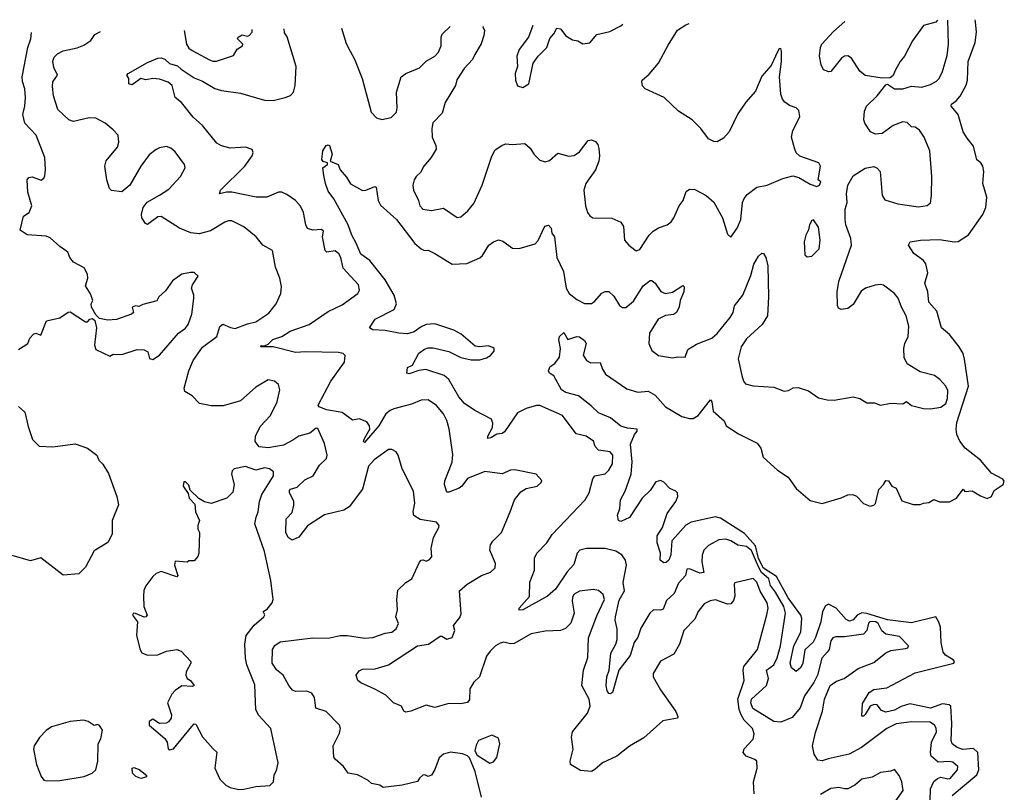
# Model space of a CAD drawing. Extents: x 2199565 to 2323334, y 894172 to 1018966.
# Tile 439 of 440: x 2310892 to 2316614, y 1014394 to 1018887. Entities that reach past the tile are written whole.
import ezdxf

# ---------------------------------------------------------------- set-up
doc = ezdxf.new("R2010")
doc.units = 0

msp = doc.modelspace()

# ---------------------------------------------------------------- linework, layer by layer
at = {"layer": '0CON10XD'}
for points in [[(2313709.2, 1016490.8), (2313695, 1016480.6), (2313665, 1016476.7), (2313630, 1016455), (2313612.5, 1016452.5), (2313612.5, 1016465), (2313640, 1016515), (2313641.7, 1016541.7), (2313634.1, 1016564.1), (2313536, 1016615), (2313477.1, 1016655), (2313443.3, 1016693.3), (2313385, 1016794), (2313358.5, 1016818.5), (2313253, 1016853), (2313212.1, 1016847.9), (2313155, 1016827.8), (2313140.9, 1016830.9), (2313145, 1016864.2), (2313175, 1016878.8), (2313212.1, 1016947.9), (2313245, 1016972), (2313265, 1016978.6), (2313295, 1016979.4), (2313385, 1016957.7), (2313455, 1016923.1), (2313515, 1016909.5), (2313565, 1016909.4), (2313605, 1016920), (2313628.8, 1016935), (2313649.7, 1016960.3), (2313649.2, 1016975), (2313641.7, 1016981.7), (2313615, 1016990), (2313565, 1016984.2), (2313538.8, 1016988.8), (2313457.9, 1017057.9), (2313415, 1017082.2), (2313305, 1017118.7), (2313255, 1017114.6), (2313225, 1017101.8), (2313185, 1017071.2), (2313145, 1017061.2), (2313095, 1017063.9), (2313015, 1017079.8), (2312943.4, 1017083.4), (2312923.8, 1017095), (2312957.5, 1017145), (2313068.5, 1017201.5), (2313082.2, 1017235), (2313067.9, 1017285), (2313015.9, 1017375), (2312926.6, 1017486.6), (2312873.7, 1017523.7), (2312848.1, 1017588.1), (2312821.5, 1017635), (2312801, 1017695), (2312718.1, 1017845), (2312685, 1017890), (2312668.5, 1017935), (2312660.2, 1017980.2), (2312654.2, 1018025.8), (2312680, 1018045), (2312680, 1018055), (2312655, 1018062.5), (2312647.5, 1018075), (2312653.3, 1018125), (2312672.5, 1018155), (2312685, 1018160), (2312692.5, 1018155), (2312708.6, 1018105), (2312696.7, 1018065), (2312743.3, 1018045), (2312754.2, 1018014.2), (2312791.4, 1017971.4), (2312815, 1017931.9), (2312885, 1017893.8), (2312903.3, 1017895), (2312955, 1017916.7), (2312963, 1017913), (2312975.5, 1017835), (2312989.1, 1017809.1), (2313081.1, 1017725), (2313188.9, 1017585), (2313225, 1017554.2), (2313245, 1017545.8), (2313265, 1017546), (2313305, 1017527.5), (2313405, 1017464.6), (2313491.1, 1017468.9), (2313566.9, 1017503.1), (2313580.6, 1017515), (2313618.8, 1017575), (2313645, 1017596.2), (2313675, 1017606.2), (2313699.7, 1017599.7), (2313755, 1017558.8), (2313795, 1017557.1), (2313887, 1017583), (2313905, 1017604), (2313944, 1017686), (2313965, 1017691.4), (2313981.4, 1017675), (2313983.8, 1017645), (2313999.2, 1017625), (2314014.3, 1017505), (2314052.7, 1017422.7), (2314066.9, 1017325), (2314085.8, 1017295), (2314130.2, 1017260.2), (2314175, 1017237.5), (2314215, 1017237.1), (2314232.1, 1017247.9), (2314275, 1017297.5), (2314295, 1017305.8), (2314315, 1017305.8), (2314345, 1017280), (2314378, 1017225), (2314395, 1017214.4), (2314415, 1017214.4), (2314458.8, 1017251.2), (2314515, 1017340), (2314555, 1017370), (2314565, 1017370), (2314585.5, 1017355.5), (2314617, 1017307), (2314644.3, 1017295.7), (2314685, 1017302.5), (2314745, 1017341.2), (2314754, 1017334), (2314751.1, 1017305), (2314730, 1017255), (2314725, 1017217.5), (2314709.2, 1017185), (2314692, 1017172), (2314645, 1017167.8), (2314602.9, 1017145), (2314551.1, 1017065), (2314548, 1017005), (2314565, 1016962.5), (2314605, 1016933.8), (2314685, 1016920), (2314717, 1016927), (2314760, 1016925), (2314775, 1016970), (2314825, 1017000), (2314915, 1017035.6), (2314945, 1017062.7), (2315020.4, 1017155), (2315037.3, 1017185), (2315046.5, 1017223.5), (2315095.3, 1017284.7), (2315140.6, 1017399.4), (2315158.6, 1017465), (2315185, 1017512.5), (2315205, 1017530), (2315215, 1017527.5), (2315227.5, 1017505), (2315239.2, 1017455), (2315243.5, 1017275), (2315237.8, 1017165), (2315206.7, 1017115), (2315115, 1017030.5), (2315084.1, 1016985), (2315066.7, 1016915), (2315088.3, 1016818.3), (2315098.6, 1016785), (2315109.7, 1016769.7), (2315155, 1016757.1), (2315275, 1016749.2), (2315335, 1016726.2), (2315359.5, 1016730.5), (2315386.4, 1016746.4), (2315415, 1016748), (2315475, 1016729.2), (2315535, 1016688.8), (2315585, 1016676.2), (2315625.9, 1016674.1), (2315735, 1016693.3), (2315773.6, 1016683.6), (2315815, 1016660), (2315859.3, 1016659.3), (2315895, 1016646.2), (2315955, 1016658), (2316025, 1016652.5), (2316045, 1016666.7), (2316075, 1016644), (2316145, 1016626), (2316185, 1016623.8), (2316245.9, 1016634.1), (2316274.1, 1016655.9), (2316284.3, 1016685), (2316285, 1016730), (2316275, 1016756), (2316238.8, 1016795), (2316207.4, 1016817.4), (2316125, 1016840), (2316049.1, 1016885), (2316032.7, 1016922.7), (2316030.7, 1016975), (2316036.3, 1017003.7), (2316055.5, 1017045), (2316058.5, 1017105), (2316043.5, 1017165), (2316015.5, 1017215), (2315998, 1017268), (2315975.5, 1017295.5), (2315912.4, 1017342.4), (2315895, 1017347.3), (2315863.4, 1017343.4), (2315808, 1017325), (2315781.7, 1017308.3), (2315735, 1017230), (2315705, 1017208), (2315665, 1017201.2), (2315650.5, 1017210.5), (2315643.8, 1017225), (2315642.5, 1017305), (2315652.1, 1017365), (2315725.4, 1017575), (2315722.3, 1017615), (2315692.8, 1017695), (2315688.3, 1017725), (2315689.4, 1017785), (2315701.6, 1017825), (2315696.7, 1017875), (2315703.6, 1017925), (2315735, 1017980), (2315805, 1018024.2), (2315855, 1018033.8), (2315875, 1018023.8), (2315892.5, 1018005), (2315903.2, 1017865), (2315919.7, 1017839.7), (2315995, 1017815.8), (2316115, 1017798.8), (2316165, 1017806.7), (2316185, 1017822.5), (2316191.2, 1017865), (2316192, 1017975), (2316181.1, 1018125), (2316147.5, 1018205), (2316122, 1018245), (2316095, 1018262.5), (2316075, 1018264.3), (2316048.9, 1018288.9), (2316025, 1018292.5), (2315968.9, 1018271.1), (2315905, 1018225.8), (2315865, 1018220.8), (2315835.5, 1018235.5), (2315803.1, 1018285), (2315796.9, 1018305), (2315801.9, 1018355), (2315812.2, 1018385), (2315875, 1018444), (2315925, 1018507.5), (2315935, 1018512.5), (2315975, 1018486), (2316025, 1018485.8), (2316075, 1018501.4), (2316134.4, 1018495.6), (2316185, 1018510), (2316219.8, 1018530.2), (2316235.6, 1018545), (2316254.4, 1018585), (2316280.9, 1018679.1), (2316290.4, 1018745), (2316286.4, 1018885.2)], [(2313584.9, 1018849.7), (2313583.8, 1018845), (2313593.3, 1018825), (2313589.2, 1018795), (2313573, 1018747), (2313536, 1018685), (2313523.8, 1018655), (2313475, 1018603.8), (2313432.6, 1018537.4), (2313424, 1018505), (2313363.6, 1018405), (2313346.7, 1018343.3), (2313293.4, 1018286.6), (2313287.1, 1018255), (2313288.8, 1018205), (2313311.1, 1018155), (2313312.9, 1018135), (2313282.9, 1018085), (2313240.4, 1018035), (2313221.5, 1017998.5), (2313195.8, 1017975), (2313185, 1017956.2), (2313177.1, 1017925), (2313181.4, 1017895), (2313210, 1017835), (2313217.1, 1017805), (2313233.8, 1017785), (2313285, 1017778.5), (2313355, 1017790.8), (2313435, 1017736.2), (2313455, 1017740), (2313495.6, 1017775), (2313531.1, 1017818.9), (2313579.2, 1017925), (2313635.5, 1018094.5), (2313655, 1018131.2), (2313694.3, 1018155.7), (2313715, 1018165.7), (2313755, 1018161.9), (2313827.6, 1018167.6), (2313859.4, 1018139.4), (2313882.6, 1018102.6), (2313915, 1018071.2), (2313945, 1018060.8), (2313970.7, 1018069.3), (2314018.3, 1018111.7), (2314083.4, 1018093.4), (2314115, 1018098.1), (2314145, 1018119.4), (2314195, 1018184.2), (2314215, 1018188.8), (2314239.1, 1018179.1), (2314251.7, 1018161.7), (2314257.8, 1018137.8), (2314261.9, 1018095), (2314257.5, 1018065), (2314237.8, 1018015), (2314181.5, 1017935), (2314170.9, 1017895), (2314180.6, 1017805), (2314192.5, 1017765), (2314205, 1017746.2), (2314222.5, 1017735), (2314332.4, 1017732.4), (2314385, 1017708.8), (2314401.2, 1017685), (2314406.2, 1017605), (2314431.2, 1017575), (2314475, 1017542.5), (2314495, 1017550), (2314550.8, 1017635), (2314572.4, 1017657.6), (2314603.7, 1017676.4), (2314655.3, 1017694.7), (2314678.1, 1017711.9), (2314693.8, 1017735), (2314725.3, 1017804.7), (2314747.1, 1017835), (2314765, 1017888), (2314785, 1017900.8), (2314815, 1017900), (2314882, 1017865), (2314925.5, 1017825.5), (2314975.4, 1017735.4), (2315005, 1017640), (2315025, 1017622.5), (2315061.8, 1017675), (2315082.1, 1017725), (2315091.9, 1017825), (2315101.7, 1017848.3), (2315119.1, 1017870.9), (2315175, 1017914.2), (2315235, 1017925.6), (2315327, 1017963), (2315385, 1017979.4), (2315420.3, 1017970.3), (2315485, 1017930), (2315525, 1017917.5), (2315540, 1017925), (2315546.7, 1017945), (2315532.5, 1017955), (2315545.8, 1018035), (2315536.7, 1018055), (2315425, 1018093.8), (2315405, 1018113.3), (2315396, 1018135), (2315378, 1018205), (2315385, 1018242.5), (2315405.7, 1018284.3), (2315426, 1018325), (2315419.7, 1018359.7), (2315405, 1018373.8), (2315365, 1018388.6), (2315337.6, 1018407.6), (2315324.5, 1018425), (2315314.6, 1018455), (2315306.9, 1018555), (2315319.2, 1018645), (2315320, 1018705), (2315315, 1018720), (2315305, 1018717.5), (2315297.5, 1018705), (2315258.7, 1018621.3), (2315205, 1018558.6), (2315168.1, 1018471.9), (2315111.5, 1018408.5), (2315065, 1018340), (2315015.4, 1018234.6), (2314981.1, 1018198.9), (2314945, 1018176.9), (2314925, 1018178.1), (2314895, 1018194.3), (2314850.8, 1018255), (2314800, 1018305), (2314720, 1018355), (2314638, 1018435), (2314527.5, 1018485), (2314511.7, 1018501.7), (2314506.7, 1018525), (2314510, 1018535), (2314549.6, 1018570.4), (2314604.7, 1018635.3), (2314660.4, 1018739.6), (2314715, 1018825.8), (2314762.6, 1018857.4), (2314783.2, 1018865.7)], [(2316311.8, 1014375), (2316455, 1014495.8), (2316465.3, 1014525), (2316459.9, 1014625), (2316435, 1014648.5), (2316373.4, 1014643.4), (2316340, 1014655), (2316311.2, 1014675), (2316305.3, 1014695), (2316308.6, 1014795), (2316302.5, 1014895), (2316293.4, 1014903.4), (2316255, 1014909.1), (2316185, 1014883.3), (2316065, 1014909.2), (2316015, 1014892.9), (2315975, 1014870.9), (2315925, 1014859.8), (2315900.5, 1014870.5), (2315875, 1014903.3), (2315855, 1014904.6), (2315835, 1014895.6), (2315805, 1014846.7), (2315795, 1014836.7), (2315785, 1014836.2), (2315789.7, 1014910.3), (2315829.1, 1014975), (2315855, 1014992.5), (2315931.5, 1015001.5), (2316095, 1015088.4), (2316320.6, 1015145), (2316323.8, 1015155), (2316317.3, 1015165), (2316271.7, 1015191.7), (2316259, 1015209), (2316247, 1015265), (2316242.3, 1015355), (2316233.8, 1015383.8), (2316215, 1015414.5), (2316075, 1015379.7), (2315935, 1015396.7), (2315815, 1015433.8), (2315785, 1015437.2), (2315758.3, 1015425), (2315735, 1015396.1), (2315715, 1015390), (2315695, 1015398.1), (2315636.3, 1015465), (2315592.4, 1015487.6), (2315575, 1015477.6), (2315557.3, 1015445), (2315547, 1015385), (2315515.7, 1015294.3), (2315503.6, 1015266.4), (2315455, 1015222.7), (2315442.3, 1015145), (2315430.8, 1015119.2), (2315405, 1015096.5), (2315377.9, 1015117.9), (2315370, 1015145), (2315390.6, 1015245), (2315431.7, 1015325), (2315436.5, 1015405), (2315431.6, 1015425), (2315357.8, 1015525), (2315289.1, 1015649.1), (2315215, 1015696.8), (2315185, 1015753), (2315167, 1015827), (2315105, 1015898.4), (2314965, 1015988.8), (2314935, 1015996), (2314794.2, 1015965.8), (2314762.6, 1015947.4), (2314716.5, 1015895), (2314682.6, 1015857.4), (2314676.6, 1015775), (2314665.1, 1015744.9), (2314648.9, 1015731.1), (2314635, 1015728.1), (2314613.5, 1015745), (2314616.7, 1015785), (2314597.1, 1015845), (2314597.1, 1015885), (2314628, 1015935), (2314655.3, 1016015), (2314705, 1016085.5), (2314717.5, 1016115), (2314714.6, 1016135), (2314705, 1016144.6), (2314670.5, 1016160.5), (2314635, 1016197.3), (2314615, 1016207.3), (2314589.5, 1016200.5), (2314555, 1016149.2), (2314508.5, 1016105), (2314435, 1015991.5), (2314385, 1015969.1), (2314372.7, 1015975), (2314366.4, 1016005), (2314380.4, 1016045), (2314383.1, 1016095), (2314410.9, 1016145), (2314445.6, 1016244.4), (2314450.6, 1016315), (2314441.2, 1016418.8), (2314464.6, 1016475), (2314481.1, 1016495), (2314480, 1016505), (2314425, 1016510.8), (2314385, 1016524.1), (2314325, 1016571.4), (2314255, 1016600.5), (2314212.4, 1016642.4), (2314139.1, 1016699.1), (2314065, 1016719.4), (2314041.1, 1016735), (2313995.9, 1016815.9), (2313971.3, 1016831.3), (2313964.2, 1016845), (2313975, 1016870), (2314001.7, 1016888.3), (2314028.1, 1016925), (2314034.4, 1016975), (2314024.4, 1017025), (2314028, 1017045), (2314055, 1017067.5), (2314078.3, 1017028.3), (2314130, 1017045), (2314145, 1017043.8), (2314175, 1017022), (2314184.2, 1017005), (2314167, 1016937), (2314185.9, 1016905.9), (2314211.7, 1016891.7), (2314265, 1016893.8), (2314278.6, 1016855), (2314296.4, 1016826.4), (2314421.1, 1016741.1), (2314485, 1016721.4), (2314545, 1016727.5), (2314584.2, 1016704.2), (2314645.5, 1016635.5), (2314739.6, 1016579.6), (2314785, 1016567.1), (2314805, 1016567.5), (2314835.5, 1016584.5), (2314905.8, 1016675.8), (2314914.1, 1016664.1), (2314921.3, 1016611.3), (2314986.7, 1016555), (2314997.5, 1016525), (2315068.7, 1016478.7), (2315178.1, 1016425), (2315198.5, 1016395), (2315212.6, 1016342.6), (2315295, 1016266.9), (2315357.4, 1016227.4), (2315405, 1016161.4), (2315485, 1016090.6), (2315555, 1016074.4), (2315665, 1016106.2), (2315705, 1016123.8), (2315733.9, 1016126.1), (2315755, 1016116.7), (2315795, 1016073.3), (2315835, 1016058.8), (2315855.8, 1016064.2), (2315865.8, 1016074.2), (2315873.8, 1016106.2), (2315883.8, 1016155), (2315912.5, 1016185), (2315925, 1016207.5), (2315940, 1016205), (2315960, 1016175), (2315985, 1016162.5), (2316018.3, 1016088.3), (2316085, 1016067.5), (2316125, 1016067.5), (2316143.6, 1016076.4), (2316175, 1016080), (2316205, 1016096.7), (2316237, 1016083), (2316295, 1016083.8), (2316336.7, 1016105), (2316375, 1016157.5), (2316383.8, 1016143.8), (2316427, 1016147), (2316475, 1016117.5), (2316515, 1016103.3), (2316538.8, 1016115), (2316555, 1016150), (2316608, 1016185), (2316613.9, 1016203.9), (2316606.2, 1016215), (2316539.8, 1016249.8), (2316475, 1016326.1), (2316385.6, 1016395.6), (2316355.9, 1016435.9), (2316338, 1016475), (2316333.4, 1016505), (2316338, 1016545), (2316406.3, 1016755), (2316382.6, 1016912.6), (2316374.6, 1016945), (2316350.9, 1016985), (2316295, 1017057.1), (2316248, 1017095), (2316221.3, 1017191.3), (2316175.6, 1017245), (2316170, 1017305), (2316152.1, 1017355), (2316168.9, 1017415), (2316157.9, 1017467.9), (2316145, 1017486), (2316087.3, 1017527.3), (2316056.7, 1017575), (2316067.5, 1017595), (2316125.9, 1017604.1), (2316235, 1017608.9), (2316325, 1017595.5), (2316345, 1017598.1), (2316405, 1017635.6), (2316489.4, 1017755), (2316505.8, 1017795), (2316511.9, 1017855), (2316489.2, 1017935), (2316494, 1018005), (2316488.8, 1018035), (2316477.5, 1018055), (2316455, 1018072.5), (2316435, 1018152.5), (2316398.8, 1018198.8), (2316375.4, 1018235.4), (2316345.8, 1018335), (2316305.7, 1018385), (2316307.5, 1018395), (2316335, 1018415.6), (2316357.1, 1018442.9), (2316393.1, 1018506.9), (2316400.6, 1018535), (2316403.6, 1018645), (2316445.4, 1018754.6), (2316452.1, 1018815), (2316447.3, 1018875), (2316444.5, 1018887.3)], [(2316225.7, 1018884.4), (2316215, 1018873.1), (2316145, 1018854), (2316080, 1018765), (2316034.5, 1018675.5), (2316009.2, 1018645), (2315978.8, 1018591.2), (2315968.3, 1018561.7), (2315950.7, 1018549.3), (2315905, 1018546.7), (2315805, 1018562.9), (2315775, 1018588.1), (2315725, 1018662.5), (2315705, 1018677.8), (2315685, 1018674.4), (2315667.5, 1018662.5), (2315605, 1018586.2), (2315595, 1018584), (2315563.3, 1018595), (2315550, 1018625), (2315539.2, 1018675), (2315546, 1018725), (2315552.5, 1018745), (2315620.9, 1018819.1), (2315687.6, 1018877.4)], [(2310885, 1016970), (2310940, 1017005), (2310950, 1017035), (2310971.2, 1017058.8), (2310985, 1017063.8), (2311015, 1017052.5), (2311046.7, 1017135), (2311125.9, 1017154.1), (2311173.9, 1017186.1), (2311185, 1017187.5), (2311275, 1017130), (2311285, 1017130), (2311300, 1017145), (2311315, 1017150), (2311328.3, 1017138.3), (2311337.5, 1017095), (2311327.5, 1016995), (2311335, 1016970), (2311415, 1016930), (2311435, 1016942.5), (2311485, 1016940), (2311575, 1016968.8), (2311615, 1016968), (2311636.7, 1016955), (2311646.1, 1016916.1), (2311665, 1016912), (2311705, 1016936.2), (2311815, 1017064), (2311855, 1017094), (2311870.8, 1017115), (2311893.1, 1017175), (2311903.8, 1017265), (2311903.3, 1017285), (2311890, 1017325), (2311896.2, 1017345), (2311928.8, 1017395), (2311905, 1017416.7), (2311883.8, 1017416.2), (2311835, 1017406.7), (2311780.5, 1017369.5), (2311738.9, 1017311.1), (2311700, 1017275), (2311688.3, 1017251.7), (2311608.3, 1017231.7), (2311585, 1017220), (2311565, 1017223.3), (2311545, 1017216.2), (2311553.3, 1017185), (2311542.5, 1017175), (2311455, 1017142.9), (2311405, 1017139.2), (2311355, 1017150), (2311335, 1017170), (2311308.8, 1017215), (2311306.7, 1017235), (2311316.2, 1017255), (2311302.7, 1017292.7), (2311275, 1017340), (2311288.8, 1017385), (2311286.4, 1017406.4), (2311267.5, 1017445), (2311205, 1017477.5), (2311183.3, 1017505), (2311172.5, 1017535), (2311125, 1017567.5), (2311068.7, 1017618.7), (2311045, 1017629.2), (2310935, 1017635.8), (2310895, 1017662.5), (2310913.8, 1017745), (2310946, 1017765), (2310963.1, 1017805), (2310939.2, 1017885), (2310935.8, 1017955), (2310945, 1017970), (2310965, 1017974.2), (2311016, 1017954), (2311032.5, 1017965), (2311038.3, 1017978.3), (2311042.5, 1018015), (2311038, 1018085), (2310986.9, 1018215), (2310921.4, 1018285), (2310910, 1018335), (2310922.7, 1018385), (2310925.4, 1018435), (2310922.7, 1018485), (2310907.8, 1018527.8), (2310906.4, 1018555), (2310939.4, 1018725), (2310956.2, 1018775), (2310960.1, 1018812)], [(2312952.8, 1016327.3), (2312918.4, 1016291.6), (2312883.9, 1016156.1), (2312805.9, 1016054.1), (2312775, 1016035.5), (2312662.4, 1016007.6), (2312565, 1015942.9), (2312515, 1015877.5), (2312475, 1015860.8), (2312451.4, 1015875), (2312438.1, 1015905), (2312441.4, 1015985), (2312475, 1016022), (2312484.5, 1016064.5), (2312485, 1016086.7), (2312460, 1016135), (2312460.5, 1016149.5), (2312465, 1016156), (2312505, 1016168), (2312548.2, 1016211.8), (2312596.5, 1016235), (2312633.7, 1016296.3), (2312675.3, 1016334.7), (2312679.4, 1016355), (2312663.2, 1016423.2), (2312625, 1016510), (2312615, 1016512.5), (2312577.7, 1016482.3), (2312515, 1016464.7), (2312478.4, 1016441.6), (2312425, 1016412.5), (2312335, 1016396.8), (2312283.1, 1016403.1), (2312259.4, 1016435), (2312261.9, 1016465), (2312289.5, 1016520.5), (2312349.4, 1016585), (2312388.9, 1016665), (2312404, 1016735), (2312396.1, 1016766.1), (2312372.5, 1016785), (2312335, 1016792.5), (2312265, 1016750.8), (2312175, 1016670.9), (2312075, 1016641.8), (2312005, 1016642.1), (2311935.9, 1016655.9), (2311895, 1016698.8), (2311851.2, 1016725), (2311848, 1016745), (2311875.5, 1016844.5), (2311900, 1016905), (2311955, 1016982.5), (2312036.9, 1017045), (2312055, 1017103.8), (2312072.7, 1017117.3), (2312116.2, 1017096.2), (2312145, 1017091.5), (2312215, 1017118.8), (2312265, 1017130), (2312339.5, 1017180.5), (2312382, 1017235), (2312408.8, 1017295), (2312412.5, 1017335), (2312403.3, 1017385), (2312377.7, 1017447.7), (2312362, 1017545), (2312305.7, 1017575.7), (2312266, 1017625), (2312195, 1017682), (2312125, 1017717.1), (2312105, 1017718.1), (2312085, 1017710.6), (2312000.1, 1017659.9), (2311935, 1017641.2), (2311887.4, 1017647.4), (2311820, 1017675), (2311715, 1017743.1), (2311695, 1017740.6), (2311635, 1017696.2), (2311622.9, 1017702.9), (2311602.5, 1017735), (2311600, 1017755), (2311609.4, 1017795), (2311633.1, 1017826.9), (2311705, 1017867.3), (2311759.2, 1017900.8), (2311825.8, 1017975), (2311853.8, 1018025), (2311850, 1018045), (2311795, 1018118.8), (2311769.7, 1018139.7), (2311745, 1018148.8), (2311705, 1018142), (2311685, 1018132), (2311645, 1018100.8), (2311595, 1018035.8), (2311532, 1017925), (2311485, 1017886.2), (2311425, 1017893.3), (2311413.8, 1017905), (2311398, 1017955), (2311387.5, 1018035), (2311394.5, 1018065.5), (2311460, 1018145), (2311467.5, 1018175), (2311463.3, 1018215), (2311435, 1018247.1), (2311388.1, 1018285), (2311335, 1018314.6), (2311295, 1018317.3), (2311205, 1018294.5), (2311178, 1018305), (2311114.4, 1018364.4), (2311087.8, 1018445), (2311081.7, 1018498.3), (2311084.2, 1018525), (2311110.8, 1018565), (2311089.5, 1018609.5), (2311083.9, 1018646.1), (2311091.3, 1018668.7), (2311110.9, 1018689.1), (2311145, 1018707), (2311226.5, 1018723.5), (2311265, 1018740), (2311305, 1018767.1), (2311329.1, 1018800.9), (2311362.1, 1018817.7)], [(2314145, 1015563.6), (2314115, 1015546.2), (2314105, 1015529.2), (2314102.6, 1015505), (2314113.3, 1015435), (2314095, 1015378.6), (2314063.2, 1015346.8), (2314034.7, 1015335.3), (2313945, 1015330.3), (2313863.7, 1015316.3), (2313765, 1015260), (2313745, 1015257.5), (2313706.3, 1015266.3), (2313685, 1015261.5), (2313657.5, 1015245), (2313626.7, 1015215), (2313605.6, 1015185), (2313564.7, 1015065.3), (2313531.8, 1015035), (2313506.9, 1014995), (2313506.1, 1014933.9), (2313493.8, 1014916.2), (2313455, 1014907.9), (2313385, 1014911.1), (2313303.6, 1014886.4), (2313255, 1014901.2), (2313165, 1014865.5), (2313135, 1014860.6), (2313123.8, 1014865), (2313110, 1014895), (2313063.9, 1014913.9), (2313019.4, 1014959.4), (2312955, 1014994.2), (2312875, 1015030), (2312856.7, 1015045), (2312847.9, 1015075), (2312865, 1015100.4), (2312885, 1015109.3), (2312958.2, 1015111.8), (2313035, 1015134.4), (2313204.6, 1015245.4), (2313266.7, 1015255), (2313335, 1015301.2), (2313345, 1015302.5), (2313374.2, 1015284.2), (2313405.8, 1015295), (2313420, 1015335), (2313412.5, 1015365), (2313448.9, 1015411.1), (2313457.2, 1015432.8), (2313447.5, 1015565), (2313492, 1015605), (2313576, 1015654), (2313628, 1015675), (2313655, 1015698.8), (2313657.1, 1015725), (2313625, 1015802.5), (2313627.4, 1015832.6), (2313641.9, 1015855), (2313692.5, 1015905), (2313741.9, 1016025), (2313768.1, 1016095), (2313805, 1016142), (2313835, 1016160.8), (2313900, 1016175), (2313922.5, 1016195), (2313927, 1016207), (2313893.9, 1016243.9), (2313770.3, 1016270.3), (2313745, 1016267.5), (2313695, 1016247.1), (2313595, 1016260), (2313495, 1016218.6), (2313462, 1016175), (2313446.4, 1016163.6), (2313385, 1016138.6), (2313375, 1016140), (2313361.2, 1016185), (2313361.6, 1016205), (2313405.2, 1016314.8), (2313408.4, 1016358.4), (2313388.5, 1016508.5), (2313375, 1016556.2), (2313355, 1016595.6), (2313315, 1016644.4), (2313265, 1016676.4), (2313225, 1016674.4), (2313168.5, 1016651.5), (2313066.8, 1016623.2), (2313044.8, 1016615.2), (2313019.1, 1016595), (2312979.7, 1016525), (2312895, 1016427.5), (2312890, 1016435), (2312895, 1016452.5), (2312926.7, 1016505), (2312924.8, 1016525), (2312908.6, 1016548.6), (2312865, 1016565.8), (2312825, 1016559.2), (2312765, 1016603.4), (2312675, 1016618.2), (2312631.8, 1016635), (2312626.5, 1016645), (2312700, 1016785), (2312778.6, 1016895), (2312783.3, 1016935), (2312772.5, 1016945), (2312745, 1016951.9), (2312553.7, 1016956.3), (2312495, 1016950.8), (2312365, 1016984.4), (2312293.8, 1016983.8), (2312295, 1016992.5), (2312315, 1016990), (2312335, 1017000.8), (2312362.9, 1017027.1), (2312415, 1017044.3), (2312463.8, 1017075), (2312574.2, 1017115), (2312685, 1017189.5), (2312765, 1017228.1), (2312856.2, 1017295), (2312865.8, 1017314.2), (2312861.2, 1017345), (2312771.8, 1017441.8), (2312757.7, 1017505), (2312746.4, 1017525), (2312725, 1017543.5), (2312675.9, 1017535.9), (2312667.5, 1017545), (2312651.4, 1017625), (2312657.4, 1017657.4), (2312645, 1017666.9), (2312595, 1017663.3), (2312565, 1017672.2), (2312554, 1017695), (2312541.5, 1017765), (2312523.5, 1017803.5), (2312495.4, 1017835.4), (2312445, 1017871.4), (2312415, 1017884), (2312396.1, 1017883.9), (2312327.5, 1017855), (2312265.4, 1017854.6), (2312125, 1017884.5), (2312094.1, 1017884.1), (2312054, 1017874), (2312058.6, 1017895), (2312200.5, 1018035), (2312243.1, 1018095), (2312248.2, 1018115), (2312242.8, 1018132.8), (2312205, 1018146.7), (2312115, 1018139.6), (2312065, 1018153.5), (2312038.3, 1018168.3), (2311955, 1018272.2), (2311900.2, 1018320.2), (2311832.5, 1018405), (2311795.4, 1018435.4), (2311777.3, 1018505), (2311755, 1018523.1), (2311705, 1018540.7), (2311665, 1018544.6), (2311625, 1018537.3), (2311595, 1018544.5), (2311545, 1018508.6), (2311526.2, 1018515), (2311525.8, 1018545), (2311514.2, 1018565), (2311522.5, 1018575), (2311635, 1018639.2), (2311695, 1018663.6), (2311715, 1018665.5), (2311735, 1018657.8), (2311762.7, 1018632.7), (2311808.7, 1018618.7), (2311830.3, 1018600.3), (2311905, 1018549.8), (2311955, 1018530), (2312025, 1018487.5), (2312065, 1018476.2), (2312175, 1018460.8), (2312315, 1018419.1), (2312365, 1018417.5), (2312435.4, 1018434.6), (2312465, 1018445.8), (2312483.6, 1018466.4), (2312492.7, 1018505), (2312498.1, 1018615), (2312446.7, 1018786.7), (2312431.7, 1018811.7), (2312428.9, 1018833.1)], [(2311847.1, 1018824.7), (2311861.1, 1018745), (2311875, 1018722.2), (2311895, 1018708.1), (2311995, 1018654), (2312015, 1018646), (2312035, 1018646.2), (2312135, 1018678), (2312156.2, 1018715), (2312186.7, 1018735), (2312188.8, 1018745), (2312175, 1018758), (2312157.5, 1018775), (2312160.6, 1018785), (2312185, 1018798.9), (2312215, 1018791.8), (2312225, 1018795.6), (2312242.2, 1018815), (2312242.6, 1018830.4)], [(2312762.9, 1018837.9), (2312789.1, 1018749.1), (2312812.5, 1018705), (2312837.8, 1018657.8), (2312881.9, 1018545), (2312935, 1018348.8), (2312965, 1018317.1), (2312996.8, 1018306.8), (2313051.4, 1018318.6), (2313080.7, 1018349.3), (2313085.4, 1018374.6), (2313081.1, 1018465), (2313109.4, 1018555), (2313135, 1018574.4), (2313215, 1018607.5), (2313254, 1018646), (2313305, 1018675.7), (2313325, 1018698.1), (2313340.9, 1018735), (2313341.4, 1018785), (2313347.3, 1018802.7), (2313393.6, 1018847)], [(2313873.9, 1018853.9), (2313848, 1018785), (2313795, 1018713.3), (2313780.8, 1018675), (2313785.8, 1018615), (2313772, 1018575), (2313773.8, 1018535), (2313785, 1018502.5), (2313815, 1018493.3), (2313851.2, 1018515), (2313876, 1018635), (2313904, 1018675), (2313956, 1018725), (2313973, 1018777), (2313996.7, 1018805), (2314012.5, 1018837.5), (2314035, 1018833.3), (2314065, 1018793.3), (2314105, 1018770), (2314135, 1018763.3), (2314165, 1018747.5), (2314205, 1018753.3), (2314245, 1018801.2), (2314321.7, 1018818.3), (2314385, 1018851.2), (2314397.6, 1018860.7)], [(2315468.3, 1017508.3), (2315495, 1017512.5), (2315538, 1017555), (2315544, 1017605), (2315535, 1017680), (2315505, 1017722.5), (2315495, 1017720), (2315481.2, 1017695), (2315476.7, 1017665), (2315460.8, 1017635), (2315450.8, 1017595), (2315455, 1017520), (2315468.3, 1017508.3)], [(2310885, 1016638), (2310920.8, 1016605), (2310941.1, 1016521.1), (2310966.6, 1016446.6), (2311005, 1016407.5), (2311085, 1016404), (2311215, 1016421.2), (2311285.9, 1016395.9), (2311340, 1016355), (2311351.2, 1016325), (2311375, 1016303.3), (2311407.2, 1016247.2), (2311456.9, 1016115), (2311466.9, 1016065), (2311430, 1015975), (2311428.5, 1015895), (2311405, 1015846), (2311325, 1015798.8), (2311275, 1015703.8), (2311235, 1015664.3), (2311145, 1015656), (2311015, 1015757.1), (2310955, 1015740), (2310847.9, 1015772.1)], [(2316183.2, 1014345), (2316184.8, 1014415), (2316205, 1014457.5), (2316225, 1014474.7), (2316245, 1014482), (2316285, 1014471.8), (2316300, 1014475), (2316342.2, 1014525), (2316344.4, 1014545), (2316315, 1014568.8), (2316295, 1014574.1), (2316228.6, 1014568.6), (2316188, 1014605), (2316184.2, 1014625), (2316191.4, 1014685), (2316218.9, 1014745), (2316217.5, 1014767.5), (2316207.5, 1014785), (2316182.5, 1014802.5), (2316074.6, 1014804.6), (2315985, 1014792.8), (2315931.5, 1014765), (2315784.4, 1014655), (2315711.4, 1014615), (2315589.3, 1014589.3), (2315555, 1014577.5), (2315530.5, 1014580.5), (2315508.9, 1014615), (2315499.4, 1014665), (2315517.4, 1014742.6), (2315557.1, 1014865), (2315568.1, 1014935), (2315602.5, 1015015), (2315639.3, 1015040.7), (2315684, 1015055), (2315765, 1015113.1), (2315855, 1015148.9), (2315925, 1015205.6), (2315955, 1015218.1), (2316040.5, 1015229.5), (2316052.5, 1015235), (2316057.5, 1015245), (2316005, 1015300.5), (2315925, 1015312.9), (2315903, 1015333), (2315881.6, 1015375), (2315866.4, 1015385), (2315835, 1015388.1), (2315825, 1015378.6), (2315815.8, 1015334.2), (2315795, 1015313.2), (2315685, 1015298.4), (2315635, 1015299.1), (2315618.1, 1015291.9), (2315605.5, 1015275), (2315595.4, 1015225), (2315585, 1015209.1), (2315553.5, 1015175), (2315528.2, 1015075), (2315506.8, 1015033.2), (2315452.1, 1014955), (2315428.2, 1014885), (2315381.1, 1014828.9), (2315315, 1014801.9), (2315275.4, 1014805.4), (2315152.2, 1014882.2), (2315140.5, 1014915), (2315144.2, 1014935), (2315232.5, 1015015), (2315242.6, 1015055), (2315231.8, 1015105), (2315275, 1015134.7), (2315294.5, 1015175.5), (2315313.8, 1015245), (2315341.9, 1015435), (2315333, 1015475), (2315285, 1015558.3), (2315255.8, 1015595.8), (2315246.3, 1015635), (2315202.9, 1015672.9), (2315185.2, 1015705), (2315145, 1015801.1), (2315115, 1015823.7), (2315065, 1015830.7), (2315025, 1015857.3), (2314995, 1015865.5), (2314955, 1015862.2), (2314895, 1015830), (2314868.3, 1015801.7), (2314857.6, 1015772.4), (2314856.2, 1015735), (2314867.4, 1015672.6), (2314845, 1015669.1), (2314785, 1015694.4), (2314768.6, 1015691.4), (2314761.8, 1015655), (2314720.4, 1015609.6), (2314695, 1015550), (2314651.2, 1015508.8), (2314630.6, 1015459.4), (2314615, 1015452.5), (2314575, 1015455.7), (2314553.7, 1015436.3), (2314501.9, 1015348.1), (2314484.7, 1015295.3), (2314462.7, 1015265), (2314439.4, 1015190.6), (2314374.5, 1015105), (2314336.2, 1014975), (2314325, 1014966.2), (2314315, 1014968.8), (2314305.8, 1014985), (2314300, 1015015), (2314304.6, 1015065), (2314317.1, 1015105), (2314327.1, 1015202.9), (2314356.7, 1015255), (2314365, 1015283.3), (2314364.8, 1015345), (2314353.3, 1015395), (2314354.8, 1015415.2), (2314375, 1015511.2), (2314405.7, 1015565), (2314399.1, 1015615), (2314418.6, 1015715), (2314412, 1015745), (2314391.2, 1015775), (2314356.4, 1015796.4), (2314295, 1015811.1), (2314185, 1015812.3), (2314147.2, 1015802.7), (2314131.3, 1015785), (2314112.1, 1015717.9), (2314073, 1015677), (2314005, 1015576), (2313958.8, 1015535), (2313815, 1015456), (2313793.9, 1015453.9), (2313793.8, 1015465), (2313855, 1015532.5), (2313856.7, 1015616.7), (2313884, 1015685), (2313884.4, 1015755), (2313896.9, 1015785), (2313955.9, 1015844.1), (2313986.8, 1015893.2), (2314177.3, 1016095), (2314200.8, 1016135), (2314223.3, 1016216.7), (2314234, 1016235), (2314295, 1016246.9), (2314315, 1016267.1), (2314336, 1016305), (2314339.2, 1016355), (2314323.9, 1016373.9), (2314254.6, 1016384.6), (2314236, 1016405), (2314226.4, 1016436.4), (2314183.8, 1016465), (2314125, 1016479.2), (2314045.7, 1016585), (2313915, 1016644.3), (2313895, 1016644.3), (2313834.7, 1016625.3), (2313785, 1016600.4), (2313709.2, 1016490.8)], [(2313576, 1014365), (2313538, 1014515), (2313506, 1014595), (2313495, 1014605.8), (2313465, 1014618.1), (2313395, 1014627.8), (2313355, 1014616.7), (2313329.1, 1014595), (2313305, 1014525.8), (2313285, 1014493.3), (2313265, 1014486.7), (2313246.1, 1014496.1), (2313235, 1014493.8), (2313215, 1014476.7), (2313203.8, 1014456.2), (2313114.3, 1014435.7), (2313005, 1014422.9), (2312985, 1014436), (2312935.8, 1014445.8), (2312915, 1014464), (2312855, 1014496), (2312801.2, 1014505), (2312774.2, 1014544.2), (2312725, 1014586.2), (2312718.3, 1014598.3), (2312714.3, 1014665), (2312751.3, 1014738.7), (2312757.1, 1014765), (2312750, 1014785), (2312673.6, 1014863.6), (2312613.1, 1014883.1), (2312605.5, 1014945.5), (2312590.3, 1014970.3), (2312561.3, 1014981.3), (2312495, 1014980), (2312477.9, 1014987.9), (2312455.6, 1015015.6), (2312424, 1015075), (2312385, 1015105.8), (2312359.1, 1015145), (2312361.9, 1015225), (2312375, 1015246.9), (2312405, 1015269.1), (2312595, 1015291.5), (2312685, 1015289.6), (2312755, 1015306.9), (2312796.1, 1015306.1), (2312895, 1015290), (2312944.4, 1015294.4), (2313015, 1015318.9), (2313055, 1015324.5), (2313079.2, 1015345), (2313094.2, 1015375), (2313078, 1015415), (2313087.1, 1015455), (2313084.3, 1015515), (2313090.3, 1015569.7), (2313136.6, 1015613.4), (2313170, 1015635), (2313215, 1015733.3), (2313225, 1015744), (2313236, 1015746), (2313255, 1015737.5), (2313273, 1015747), (2313286.1, 1015763.9), (2313283.6, 1015813.6), (2313296, 1015875), (2313328, 1015935), (2313328.8, 1015945), (2313313.3, 1015965), (2313219.8, 1015979.8), (2313182.9, 1016002.9), (2313177.7, 1016025), (2313188.5, 1016075), (2313180, 1016145), (2313114.2, 1016275), (2313091.2, 1016355), (2313080, 1016375), (2313055, 1016388), (2313035, 1016387.1), (2312952.8, 1016327.3)], [(2312165, 1014410.9), (2312195, 1014412.9), (2312265, 1014428), (2312346.4, 1014433.6), (2312366.2, 1014455), (2312370, 1014495), (2312385, 1014520), (2312393.9, 1014566.1), (2312351.2, 1014765), (2312281.4, 1014841.4), (2312265, 1014873.3), (2312258.8, 1015018.8), (2312212.5, 1015135), (2312203.3, 1015175), (2312199.6, 1015255), (2312207.8, 1015305), (2312253.8, 1015366.2), (2312310, 1015415), (2312316.7, 1015426.7), (2312307.5, 1015445), (2312330, 1015460), (2312358.8, 1015495), (2312365.8, 1015515), (2312352, 1015625), (2312314.3, 1015795), (2312257.5, 1015955), (2312265.3, 1015994.7), (2312278.7, 1016025), (2312286.4, 1016085), (2312299.4, 1016125), (2312367.5, 1016235), (2312367.8, 1016257.7), (2312343.5, 1016275), (2312315, 1016281.2), (2312265, 1016267), (2312205, 1016289), (2312138.2, 1016275), (2312126.6, 1016263.4), (2312122.2, 1016245), (2312137.6, 1016185), (2312130.3, 1016139.7), (2312095.7, 1016104.3), (2312005, 1016073.3), (2311965, 1016082.5), (2311933.6, 1016103.6), (2311881.7, 1016151.7), (2311875, 1016180), (2311855, 1016200), (2311845, 1016200), (2311842.5, 1016175), (2311871.7, 1016131.7), (2311877.5, 1016105), (2311909.5, 1016069.5), (2311913.8, 1016025), (2311937.5, 1015975), (2311926.7, 1015945), (2311926.7, 1015925), (2311936.2, 1015905), (2311933.3, 1015785), (2311926.7, 1015765), (2311905, 1015740), (2311875, 1015740), (2311865, 1015732.5), (2311795, 1015737.5), (2311792, 1015715), (2311810, 1015655), (2311805, 1015647.5), (2311715, 1015678), (2311685, 1015666.2), (2311665, 1015648.8), (2311625.8, 1015595), (2311613, 1015567), (2311610.8, 1015535), (2311614, 1015475), (2311632.5, 1015425), (2311625.5, 1015414.5), (2311615, 1015412.9), (2311565, 1015434.4), (2311553.8, 1015435), (2311547.1, 1015425), (2311575.8, 1015385), (2311570, 1015305), (2311592.3, 1015222.3), (2311602.5, 1015205), (2311635, 1015191.2), (2311695, 1015194.4), (2311745, 1015214.4), (2311805, 1015224.2), (2311830, 1015215), (2311885.8, 1015155), (2311886.9, 1015145), (2311859.5, 1015095), (2311856.7, 1015075), (2311865.5, 1015055.5), (2311885, 1015043.8), (2311906.7, 1015015), (2311895, 1015010), (2311835, 1015013.3), (2311795, 1014986.7), (2311776.7, 1014965), (2311751.2, 1014915), (2311773.3, 1014845), (2311772.5, 1014825), (2311756.4, 1014803.6), (2311743, 1014797), (2311703.9, 1014793.9), (2311665, 1014820), (2311645, 1014805.8), (2311643.8, 1014785), (2311736, 1014706), (2311748.5, 1014685), (2311755, 1014646.7), (2311765, 1014640.8), (2311785, 1014646.7), (2311892.3, 1014777.7), (2311905, 1014792.5), (2311915, 1014790), (2311955, 1014717.5), (2312016.1, 1014646.1), (2312038.3, 1014628.3), (2312025.6, 1014535), (2312055, 1014471.2), (2312090, 1014435), (2312115, 1014421.4), (2312165, 1014410.9)], [(2315160.8, 1014385), (2315155.7, 1014455), (2315177.5, 1014535), (2315175.8, 1014575), (2315165, 1014585.7), (2315114, 1014605), (2315095.6, 1014625), (2315102.4, 1014647.6), (2315155, 1014702.9), (2315160, 1014735), (2315150.9, 1014765), (2315102.8, 1014812.8), (2315084.2, 1014844.2), (2315073.2, 1014875), (2315065.2, 1014935), (2315102, 1015045), (2315095.9, 1015105), (2315100, 1015125), (2315179.1, 1015225), (2315234.2, 1015425.8), (2315241.8, 1015465), (2315236.7, 1015495), (2315194.4, 1015564.4), (2315175, 1015616), (2315155, 1015637.1), (2315048.6, 1015611.4), (2315044.4, 1015605), (2315048.2, 1015535), (2315040.4, 1015509.6), (2315025, 1015490), (2315005, 1015487.5), (2314935, 1015513.3), (2314905, 1015508.1), (2314870, 1015490), (2314834.7, 1015445.3), (2314815, 1015401.4), (2314751.9, 1015335), (2314726.4, 1015255), (2314693, 1015197), (2314615, 1015157.5), (2314573.5, 1015085), (2314573.5, 1015065), (2314615, 1014990), (2314705, 1014863.8), (2314717.5, 1014835), (2314714.3, 1014825.7), (2314630.4, 1014809.6), (2314519.6, 1014710.4), (2314435, 1014662.9), (2314361.2, 1014605), (2314278.8, 1014565), (2314235, 1014526.2), (2314215, 1014516), (2314151.2, 1014521.2), (2314092.5, 1014555), (2314091.2, 1014575), (2314107.8, 1014645), (2314099.4, 1014715), (2314104.8, 1014745.2), (2314191.2, 1014855), (2314207.9, 1014895), (2314200.9, 1014935), (2314158.5, 1015015), (2314168.5, 1015105), (2314192.9, 1015177.1), (2314196.9, 1015293.1), (2314245, 1015420), (2314289.8, 1015515), (2314283.3, 1015545), (2314255, 1015568.5), (2314225, 1015574.4), (2314145, 1015563.6)], [(2311050.3, 1014460.3), (2311125, 1014463.4), (2311266.7, 1014485), (2311313.3, 1014505), (2311333.8, 1014525), (2311346.2, 1014575), (2311347.5, 1014675), (2311362.5, 1014705), (2311372.5, 1014755), (2311355, 1014782.5), (2311345, 1014787.5), (2311325, 1014782.5), (2311290, 1014805), (2311263, 1014813), (2311185, 1014806.2), (2311077.5, 1014775), (2311045, 1014753.3), (2311006.4, 1014713.6), (2310976.4, 1014663.6), (2310972.5, 1014645), (2310988.8, 1014555), (2311016.7, 1014485), (2311032.5, 1014465), (2311050.3, 1014460.3)], [(2313625, 1014563.1), (2313645, 1014572.2), (2313665, 1014595.6), (2313681.4, 1014675), (2313675, 1014708.6), (2313635.5, 1014725.5), (2313559.1, 1014695), (2313545, 1014668.8), (2313537.8, 1014635), (2313549.5, 1014609.5), (2313625, 1014563.1)], [(2311595, 1014475.3), (2311566.9, 1014485), (2311546.9, 1014505), (2311545.9, 1014534.1), (2311555, 1014538.8), (2311586.8, 1014526.8), (2311620.3, 1014500.3), (2311631.2, 1014485), (2311625, 1014481.9), (2311595, 1014475.3)], [(2315983.1, 1014345), (2316026, 1014405), (2316018, 1014455), (2316002.7, 1014492.7), (2315975, 1014526), (2315953.8, 1014516.2), (2315895, 1014508.9), (2315845, 1014482.2), (2315785, 1014471.4), (2315745.7, 1014435), (2315705, 1014414.5), (2315685, 1014413.3), (2315652.6, 1014422.6), (2315606, 1014416), (2315545, 1014381.1)]]:
    msp.add_lwpolyline(points, dxfattribs=at)

doc.saveas('drawing.dxf')
